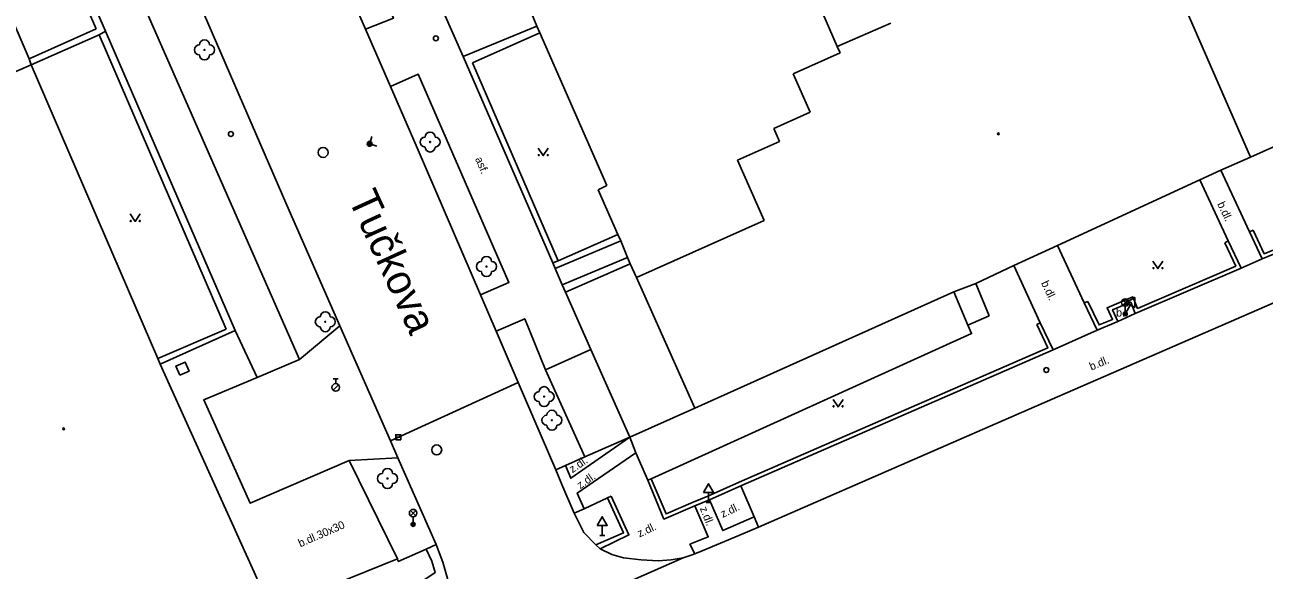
# Model space of a CAD drawing. Extents: x -599770 to -598493, y -1162076 to -1159209.
# Drawn here: x -598719.1 to -598657.2, y -1159440 to -1159412.8 of the extents above; entities that cross this region are included whole.
import ezdxf

# ---------------------------------------------------------------- set-up
doc = ezdxf.new("R2010")
doc.units = 0
doc.layers.add('Podklad', color=7, linetype='Continuous')

msp = doc.modelspace()

# ---------------------------------------------------------------- linework, layer by layer
at = {"layer": 'Podklad'}
for p, q in [((-598664.242, -1159426.81), (-598663.977, -1159426.545)), ((-598664.242, -1159426.545), (-598663.977, -1159426.81)), ((-598663.855, -1159426.799), (-598664.11, -1159427.24)), ((-598664.11, -1159426.865), (-598664.11, -1159427.24)), ((-598664.218, -1159427.177), (-598664.002, -1159427.302)), ((-598703.719, -1159431.056), (-598703.454, -1159430.791)), ((-598703.715, -1159430.483), (-598703.465, -1159430.483)), ((-598703.59, -1159430.733), (-598703.59, -1159430.483)), ((-598700.585, -1159433.41), (-598700.335, -1159433.41)), ((-598684.95, -1159436.161), (-598684.95, -1159436.67)), ((-598685.075, -1159436.67), (-598684.825, -1159436.67)), ((-598699.852, -1159437.33), (-598699.587, -1159437.065)), ((-598699.852, -1159437.065), (-598699.587, -1159437.33)), ((-598699.72, -1159437.385), (-598699.72, -1159437.76)), ((-598690.26, -1159437.811), (-598690.26, -1159438.32)), ((-598690.385, -1159438.32), (-598690.135, -1159438.32))]:
    msp.add_line(p, q, dxfattribs=at)
for points in [[(-598699.51, -1159418.95), (-598700.85, -1159415.88), (-598702.1, -1159413.03), (-598710.22, -1159394.44), (-598710.59, -1159393.6), (-598711.72, -1159391)], [(-598702.1, -1159413.03), (-598700.705, -1159412.477), (-598708.787, -1159393.862)], [(-598706.03, -1159421.81), (-598713.66, -1159404.19), (-598714.09, -1159403.19), (-598717.95, -1159394.28)], [(-598716.058, -1159405.272), (-598705.403, -1159429.531)], [(-598608.12, -1159405.62), (-598610.27, -1159406.55), (-598624.72, -1159412.8), (-598668.27, -1159431.73)], [(-598717.81, -1159406.9), (-598715.1, -1159413.12)], [(-598718, -1159407.42), (-598715.56, -1159413.01)], [(-598721.37, -1159408.82), (-598718.92, -1159414.5)], [(-598657.85, -1159419.42), (-598662.52, -1159408.72)], [(-598680.39, -1159409.58), (-598678.52, -1159413.89)], [(-598693.53, -1159412.88), (-598694.44, -1159410.65)], [(-598698.18, -1159412.21), (-598697.22, -1159414.39)], [(-598678.52, -1159413.89), (-598675.84, -1159412.73)], [(-598715.56, -1159413.01), (-598718.92, -1159414.5)], [(-598718.82, -1159414.8), (-598715.42, -1159413.3)], [(-598715.42, -1159413.3), (-598715.1, -1159413.12)], [(-598715.42, -1159413.3), (-598709.07, -1159428.01)], [(-598715.1, -1159413.12), (-598708.61, -1159428.08)], [(-598697.22, -1159414.39), (-598693.53, -1159412.88)], [(-598693.39, -1159413.21), (-598696.75, -1159414.71)], [(-598693.39, -1159413.21), (-598693.53, -1159412.88)], [(-598690.03, -1159420.83), (-598693.39, -1159413.21)], [(-598678.37, -1159414.21), (-598678.52, -1159413.89)], [(-598718.92, -1159414.5), (-598718.82, -1159414.8)], [(-598692.61, -1159424.98), (-598692.73, -1159424.7), (-598697.22, -1159414.39)], [(-598680.72, -1159415.26), (-598678.37, -1159414.21)], [(-598729.18, -1159419.31), (-598718.82, -1159414.8)], [(-598718.82, -1159414.8), (-598712.48, -1159429.47)], [(-598696.35, -1159426.29), (-598694.932, -1159425.671), (-598699.459, -1159415.278), (-598700.85, -1159415.88)], [(-598696.75, -1159414.71), (-598692.47, -1159424.59)], [(-598679.86, -1159417.17), (-598680.72, -1159415.26)], [(-598649.89, -1159415.86), (-598657.85, -1159419.42)], [(-598681.69, -1159417.99), (-598679.86, -1159417.17)], [(-598701.532, -1159418.861), (-598701.89, -1159418.75), (-598701.779, -1159418.392)], [(-598681.4, -1159418.63), (-598681.69, -1159417.99)], [(-598692.58, -1159435.04), (-598694.46, -1159430.67), (-598695.56, -1159428.11), (-598696.35, -1159426.29), (-598699.51, -1159418.95)], [(-598693.46, -1159418.965), (-598693.21, -1159419.34), (-598692.96, -1159418.965)], [(-598683.5, -1159419.56), (-598681.4, -1159418.63)], [(-598648.41, -1159419.02), (-598648.59, -1159419.11), (-598648.04, -1159420.28), (-598653.94, -1159422.83), (-598653.56, -1159423.76), (-598655.57, -1159424.6), (-598655.95, -1159423.74), (-598657.16, -1159424.24), (-598657.72, -1159423.06)], [(-598682.16, -1159422.58), (-598683.5, -1159419.56)], [(-598657.85, -1159419.42), (-598659.33, -1159420.07)], [(-598659.33, -1159420.07), (-598660.38, -1159420.55)], [(-598657.9, -1159423.14), (-598659.33, -1159420.07)], [(-598690.47, -1159421.05), (-598690.03, -1159420.83)], [(-598660.38, -1159420.55), (-598667.5, -1159423.83)], [(-598658.96, -1159423.6), (-598660.38, -1159420.55)], [(-598647.77, -1159420.38), (-598653.68, -1159422.94), (-598653.3, -1159423.87), (-598655.67, -1159424.86), (-598656.05, -1159424), (-598657.26, -1159424.5)], [(-598689.48, -1159423.28), (-598690.47, -1159421.05)], [(-598698.57, -1159438.77), (-598700.48, -1159434.43), (-598700.85, -1159433.59), (-598703.38, -1159427.84), (-598706.03, -1159421.81)], [(-598713.86, -1159422.255), (-598713.61, -1159422.63), (-598713.36, -1159422.255)], [(-598688.55, -1159425.43), (-598682.16, -1159422.58)], [(-598692.47, -1159424.59), (-598689.48, -1159423.28)], [(-598689.34, -1159423.6), (-598689.48, -1159423.28)], [(-598657.72, -1159423.06), (-598657.9, -1159423.14)], [(-598657.26, -1159424.5), (-598657.9, -1159423.14)], [(-598689.34, -1159423.6), (-598692.61, -1159424.98)], [(-598689, -1159424.43), (-598689.34, -1159423.6)], [(-598667.5, -1159423.83), (-598669.69, -1159424.83)], [(-598666.16, -1159426.7), (-598667.5, -1159423.83)], [(-598659.14, -1159423.69), (-598658.59, -1159424.86), (-598663.5, -1159426.97), (-598663.73, -1159426.4), (-598665.02, -1159426.94), (-598664.75, -1159427.52), (-598665.42, -1159427.8), (-598665.98, -1159426.62)], [(-598658.96, -1159423.6), (-598659.14, -1159423.69)], [(-598658.96, -1159423.6), (-598658.32, -1159424.96)], [(-598692.47, -1159424.59), (-598692.73, -1159424.7)], [(-598692.26, -1159425.79), (-598689, -1159424.43)], [(-598688.86, -1159424.74), (-598689, -1159424.43)], [(-598662.73, -1159424.605), (-598662.48, -1159424.98), (-598662.23, -1159424.605)], [(-598657.26, -1159424.5), (-598658.32, -1159424.96)], [(-598692.26, -1159425.79), (-598692.61, -1159424.98)], [(-598688.86, -1159424.74), (-598692.1, -1159426.16)], [(-598688.55, -1159425.43), (-598688.86, -1159424.74)], [(-598669.69, -1159424.83), (-598671.59, -1159425.72)], [(-598668.36, -1159427.69), (-598669.69, -1159424.83)], [(-598658.32, -1159424.96), (-598663.61, -1159427.23), (-598663.84, -1159426.66), (-598664.75, -1159427.04), (-598664.48, -1159427.63), (-598665.52, -1159428.06)], [(-598692.1, -1159426.16), (-598692.26, -1159425.79)], [(-598685.64, -1159431.96), (-598688.55, -1159425.43)], [(-598671.59, -1159425.72), (-598672.69, -1159426.15)], [(-598671.59, -1159425.72), (-598670.91, -1159427.34)], [(-598688.89, -1159433.41), (-598690.83, -1159429.03), (-598692.1, -1159426.16)], [(-598672.69, -1159426.15), (-598685.64, -1159431.96)], [(-598671.98, -1159427.81), (-598672.69, -1159426.15)], [(-598665.98, -1159426.62), (-598666.16, -1159426.7)], [(-598665.52, -1159428.06), (-598666.16, -1159426.7)], [(-598693.092, -1159430.043), (-598694.141, -1159427.486), (-598695.56, -1159428.11)], [(-598670.91, -1159427.34), (-598671.98, -1159427.81)], [(-598668.36, -1159427.69), (-598668.54, -1159427.78)], [(-598668.36, -1159427.69), (-598667.72, -1159429.05)], [(-598664.48, -1159427.63), (-598663.61, -1159427.23)], [(-598709.07, -1159428.01), (-598712.48, -1159429.47)], [(-598712.36, -1159429.75), (-598708.61, -1159428.08)], [(-598708.61, -1159428.08), (-598707.509, -1159430.419)], [(-598705.403, -1159429.531), (-598703.38, -1159427.84)], [(-598668.54, -1159427.78), (-598667.99, -1159428.95), (-598683.41, -1159435.65), (-598684.98, -1159436.35), (-598685.71, -1159436.65), (-598687.07, -1159437.24), (-598687.81, -1159435.48)], [(-598671.98, -1159427.81), (-598671.8, -1159428.23), (-598687.81, -1159435.48)], [(-598665.52, -1159428.06), (-598667.72, -1159429.05)], [(-598712.48, -1159429.47), (-598712.36, -1159429.75)], [(-598707.509, -1159430.419), (-598705.403, -1159429.531)], [(-598693.092, -1159430.043), (-598690.83, -1159429.03)], [(-598667.72, -1159429.05), (-598683.33, -1159435.83)], [(-598712.36, -1159429.75), (-598707.51, -1159440.49)], [(-598691.13, -1159434.39), (-598693.092, -1159430.043)], [(-598707.509, -1159430.419), (-598710.183, -1159431.547), (-598707.863, -1159436.71), (-598702.921, -1159434.572)], [(-598694.46, -1159430.67), (-598700.85, -1159433.59)], [(-598685.64, -1159431.96), (-598688.89, -1159433.41)], [(-598668.27, -1159431.73), (-598682.45, -1159437.9)], [(-598678.72, -1159431.515), (-598678.47, -1159431.89), (-598678.22, -1159431.515)], [(-598688.89, -1159433.41), (-598691.84, -1159435.46), (-598692.1, -1159434.82)], [(-598688.89, -1159433.41), (-598691.13, -1159434.39)], [(-598688.58, -1159434.18), (-598688.89, -1159433.41)], [(-598700.48, -1159434.43), (-598702.921, -1159434.572)], [(-598691.13, -1159434.39), (-598692.1, -1159434.82)], [(-598688.58, -1159434.18), (-598691.51, -1159436.2), (-598691.17, -1159436.98)], [(-598687.99, -1159435.56), (-598688.58, -1159434.18)], [(-598702.921, -1159434.572), (-598700.5, -1159439.49)], [(-598692.1, -1159434.82), (-598692.58, -1159435.04)], [(-598691.67, -1159437.2), (-598692.29, -1159435.77), (-598692.58, -1159435.04)], [(-598687.81, -1159435.48), (-598687.99, -1159435.56)], [(-598685.63, -1159436.83), (-598687.18, -1159437.5), (-598687.99, -1159435.56)], [(-598689.82, -1159436.36), (-598688.93, -1159438.29), (-598690.37, -1159438.98)], [(-598689.82, -1159436.36), (-598690, -1159436.44)], [(-598683.33, -1159435.83), (-598684.9, -1159436.53)], [(-598682.66, -1159437.39), (-598683.33, -1159435.83)], [(-598691.17, -1159436.98), (-598691.67, -1159437.2)], [(-598690, -1159436.44), (-598691.17, -1159436.98)], [(-598690, -1159436.44), (-598689.2, -1159438.19), (-598690.59, -1159438.79)], [(-598685.63, -1159436.83), (-598684.96, -1159438.38), (-598685.88, -1159438.75), (-598685.64, -1159439.24)], [(-598684.9, -1159436.53), (-598685.63, -1159436.83)], [(-598682.66, -1159437.39), (-598684.24, -1159438.07), (-598684.9, -1159436.53)], [(-598690.59, -1159438.79), (-598691.19, -1159438.16), (-598691.67, -1159437.2)], [(-598682.66, -1159437.39), (-598682.45, -1159437.9)], [(-598682.45, -1159437.9), (-598683.44, -1159438.31), (-598685.27, -1159439.09), (-598685.64, -1159439.24)], [(-598698.57, -1159438.77), (-598699.07, -1159439)], [(-598697.96, -1159441.72), (-598697.94, -1159441.16), (-598698, -1159440.47), (-598698.23, -1159439.65), (-598698.42, -1159439.16), (-598698.57, -1159438.77)], [(-598690.37, -1159438.98), (-598690.59, -1159438.79)], [(-598699.07, -1159439), (-598698.79, -1159439.6), (-598698.62, -1159440.17), (-598705.54, -1159444.83)], [(-598699.07, -1159439), (-598700.46, -1159439.61), (-598700.5, -1159439.49)], [(-598700.28, -1159445.62), (-598686.22, -1159439.43)], [(-598685.81, -1159439.3), (-598686.22, -1159439.43), (-598686.82, -1159439.53), (-598687.47, -1159439.58), (-598688.32, -1159439.54), (-598689.2, -1159439.43), (-598689.79, -1159439.27), (-598690.37, -1159438.98)], [(-598685.64, -1159439.24), (-598685.81, -1159439.3)], [(-598706.77, -1159442.02), (-598700.5, -1159439.49)]]:
    msp.add_lwpolyline(points, dxfattribs=at)
for points in [[(-598664.072, -1159426.674), (-598663.639, -1159426.924), (-598663.639, -1159426.424)], [(-598711.378, -1159430.31), (-598710.92, -1159430.108), (-598711.122, -1159429.65), (-598711.58, -1159429.852)], [(-598700.585, -1159433.535), (-598700.335, -1159433.535), (-598700.335, -1159433.285), (-598700.585, -1159433.285)], [(-598685.2, -1159436.161), (-598684.7, -1159436.161), (-598684.95, -1159435.728)], [(-598690.51, -1159437.811), (-598690.01, -1159437.811), (-598690.26, -1159437.378)]]:
    msp.add_lwpolyline(points, close=True, dxfattribs=at)
for centre, radius in [((-598698.58, -1159413.48), 0.125), ((-598710.15, -1159414.06), 0.025), ((-598708.83, -1159418.26), 0.125), ((-598670.46, -1159418.25), 0.045), ((-598670.46, -1159418.25), 0.0199), ((-598704.22, -1159419.18), 0.25), ((-598701.89, -1159418.75), 0.125), ((-598701.89, -1159418.75), 0.09), ((-598701.89, -1159418.75), 0.055), ((-598698.87, -1159418.66), 0.025), ((-598693.435, -1159419.315), 0.025), ((-598692.985, -1159419.315), 0.025), ((-598713.835, -1159422.605), 0.025), ((-598713.385, -1159422.605), 0.025), ((-598696.05, -1159424.88), 0.025), ((-598662.705, -1159424.955), 0.025), ((-598662.255, -1159424.955), 0.025), ((-598664.11, -1159426.677), 0.188), ((-598704.11, -1159427.64), 0.025), ((-598664.11, -1159427.24), 0.1), ((-598664.11, -1159427.24), 0.0723), ((-598664.11, -1159427.24), 0.0438), ((-598668.06, -1159430.05), 0.125), ((-598703.59, -1159430.92), 0.188), ((-598693.17, -1159431.38), 0.025), ((-598678.695, -1159431.865), 0.025), ((-598678.245, -1159431.865), 0.025), ((-598692.78, -1159432.56), 0.025), ((-598717.19, -1159432.99), 0.045), ((-598717.19, -1159432.99), 0.0199), ((-598698.54, -1159434.04), 0.25), ((-598701, -1159435.47), 0.025), ((-598699.72, -1159437.198), 0.188), ((-598699.72, -1159437.76), 0.1), ((-598699.72, -1159437.76), 0.0723), ((-598699.72, -1159437.76), 0.0438)]:
    msp.add_circle(centre, radius, dxfattribs=at)
for centre, start, end in [((-598710.4, -1159414.06), 90, 270), ((-598710.15, -1159413.81), 0, 180), ((-598709.9, -1159414.06), 270, 90), ((-598710.15, -1159414.31), 180, 0), ((-598699.12, -1159418.66), 90, 270), ((-598698.87, -1159418.41), 0, 180), ((-598698.62, -1159418.66), 270, 90), ((-598698.87, -1159418.91), 180, 0), ((-598696.05, -1159424.63), 0, 180), ((-598696.3, -1159424.88), 90, 270), ((-598696.05, -1159425.13), 180, 0), ((-598695.8, -1159424.88), 270, 90), ((-598704.36, -1159427.64), 90, 270), ((-598704.11, -1159427.39), 0, 180), ((-598703.86, -1159427.64), 270, 90), ((-598704.11, -1159427.89), 180, 0), ((-598693.42, -1159431.38), 90, 270), ((-598693.17, -1159431.13), 0, 180), ((-598692.92, -1159431.38), 270, 90), ((-598693.17, -1159431.63), 180, 0), ((-598693.03, -1159432.56), 90, 270), ((-598692.78, -1159432.31), 0, 180), ((-598692.53, -1159432.56), 270, 90), ((-598692.78, -1159432.81), 180, 0), ((-598701, -1159435.22), 0, 180), ((-598701.25, -1159435.47), 90, 270), ((-598701, -1159435.72), 180, 0), ((-598700.75, -1159435.47), 270, 90)]:
    msp.add_arc(centre, 0.25, start, end, dxfattribs=at)

# ---------------------------------------------------------------- texts
for s, height, rotation, p in [('asf.', 0.4, 293, (-598696.63, -1159419.5)), ('Tučkova', 1.5, 294.5, (-598702.99, -1159421.48)), ('b.dl.', 0.4, 294.91, (-598659.52, -1159421.75)), ('b.dl.', 0.4, 294.91, (-598668.33, -1159425.7)), ('b.dl.', 0.4, 22.38, (-598665.81, -1159430.08)), ('z.dl.', 0.4, 34.52, (-598691.75, -1159435.21)), ('z.dl.', 0.4, 34.52, (-598691.36, -1159436.01)), ('z.dl.', 0.4, 291.61, (-598685.39, -1159436.96)), ('z.dl.', 0.4, 25, (-598684.24, -1159437.44)), ('b.dl.30x30', 0.4, 23.43106, (-598705.36, -1159438.91)), ('z.dl.', 0.4, 25, (-598688.4, -1159438.42))]:
    msp.add_text(s, height=height, rotation=rotation, dxfattribs=at).set_placement(p)
msp.add_text('b.', height=0.4, dxfattribs=at).set_placement((-598664.57, -1159427.38))

doc.saveas('drawing.dxf')
